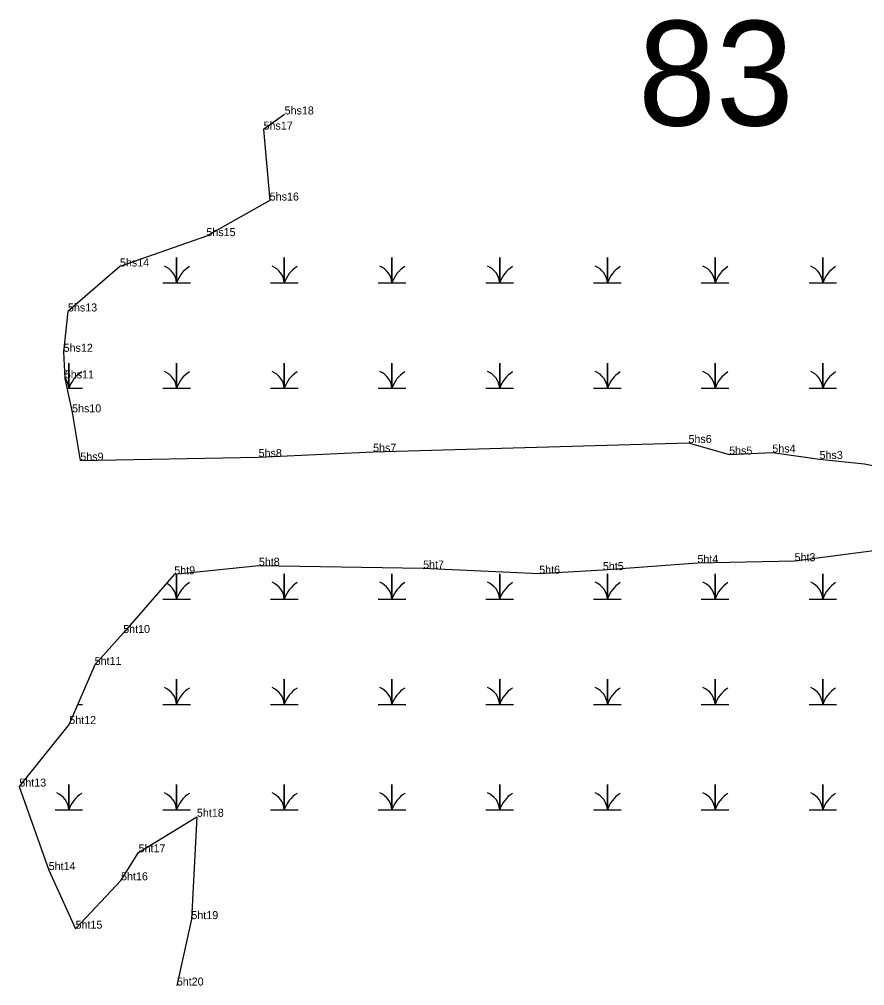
# Model space of a CAD drawing. Extents: x 2072529 to 2268796, y 436423 to 470406.
# Drawn here: x 2128647 to 2129175, y 446569 to 447172 of the extents above; entities that cross this region are included whole.
import ezdxf

# ---------------------------------------------------------------- set-up
doc = ezdxf.new("R2010")
doc.units = 0
for name, color, linetype in [('Default', 7, 'Continuous'), ('Exist Environmental Wetland Boundary Cogo Comment', 7, 'Continuous'), ('Exist Environmental Wetland Boundary Cogo Point CELL', 7, 'Continuous'), ('Old_Level_20', 7, 'Continuous')]:
    doc.layers.add(name, color=color, linetype=linetype)

msp = doc.modelspace()

# ---------------------------------------------------------------- linework, layer by layer
at = {"layer": 'Exist Environmental Wetland Boundary Cogo Point CELL'}
for points in [[(2128736.88, 447007.45), (2128745.48, 447007.45), (2128745.48, 447023.23), (2128745.48, 447007.45), (2128754.08, 447007.45)], [(2128804.13, 447007.45), (2128812.73, 447007.45), (2128812.73, 447023.23), (2128812.73, 447007.45), (2128821.33, 447007.45)], [(2128871.38, 447007.45), (2128879.98, 447007.45), (2128879.98, 447023.23), (2128879.98, 447007.45), (2128888.58, 447007.45)], [(2128938.63, 447007.45), (2128947.23, 447007.45), (2128947.23, 447023.23), (2128947.23, 447007.45), (2128955.83, 447007.45)], [(2129005.88, 447007.45), (2129014.48, 447007.45), (2129014.48, 447023.23), (2129014.48, 447007.45), (2129023.08, 447007.45)], [(2129073.13, 447007.45), (2129081.73, 447007.45), (2129081.73, 447023.23), (2129081.73, 447007.45), (2129090.33, 447007.45)], [(2129140.38, 447007.45), (2129148.98, 447007.45), (2129148.98, 447023.23), (2129148.98, 447007.45), (2129157.58, 447007.45)], [(2128677, 446941.65), (2128678.23, 446941.65), (2128678.23, 446957.43), (2128678.23, 446941.65), (2128686.83, 446941.65)], [(2128736.88, 446941.65), (2128745.48, 446941.65), (2128745.48, 446957.43), (2128745.48, 446941.65), (2128754.08, 446941.65)], [(2128804.13, 446941.65), (2128812.73, 446941.65), (2128812.73, 446957.43), (2128812.73, 446941.65), (2128821.33, 446941.65)], [(2128871.38, 446941.65), (2128879.98, 446941.65), (2128879.98, 446957.43), (2128879.98, 446941.65), (2128888.58, 446941.65)], [(2128938.63, 446941.65), (2128947.23, 446941.65), (2128947.23, 446957.43), (2128947.23, 446941.65), (2128955.83, 446941.65)], [(2129005.88, 446941.65), (2129014.48, 446941.65), (2129014.48, 446957.43), (2129014.48, 446941.65), (2129023.08, 446941.65)], [(2129073.13, 446941.65), (2129081.73, 446941.65), (2129081.73, 446957.43), (2129081.73, 446941.65), (2129090.33, 446941.65)], [(2129140.38, 446941.65), (2129148.98, 446941.65), (2129148.98, 446957.43), (2129148.98, 446941.65), (2129157.58, 446941.65)], [(2128736.88, 446810.05), (2128745.48, 446810.05), (2128745.48, 446825.59)], [(2128745.48, 446825.59), (2128745.48, 446810.05), (2128754.08, 446810.05)], [(2128804.13, 446810.05), (2128812.73, 446810.05), (2128812.73, 446825.83), (2128812.73, 446810.05), (2128821.33, 446810.05)], [(2128871.38, 446810.05), (2128879.98, 446810.05), (2128879.98, 446825.83), (2128879.98, 446810.05), (2128888.58, 446810.05)], [(2128938.63, 446810.05), (2128947.23, 446810.05), (2128947.23, 446825.83), (2128947.23, 446810.05), (2128955.83, 446810.05)], [(2129005.88, 446810.05), (2129014.48, 446810.05), (2129014.48, 446825.83), (2129014.48, 446810.05), (2129023.08, 446810.05)], [(2129073.13, 446810.05), (2129081.73, 446810.05), (2129081.73, 446825.83), (2129081.73, 446810.05), (2129090.33, 446810.05)], [(2129140.38, 446810.05), (2129148.98, 446810.05), (2129148.98, 446825.83), (2129148.98, 446810.05), (2129157.58, 446810.05)], [(2128736.88, 446744.25), (2128745.48, 446744.25), (2128745.48, 446760.03), (2128745.48, 446744.25), (2128754.08, 446744.25)], [(2128804.13, 446744.25), (2128812.73, 446744.25), (2128812.73, 446760.03), (2128812.73, 446744.25), (2128821.33, 446744.25)], [(2128871.38, 446744.25), (2128879.98, 446744.25), (2128879.98, 446760.03), (2128879.98, 446744.25), (2128888.58, 446744.25)], [(2128938.63, 446744.25), (2128947.23, 446744.25), (2128947.23, 446760.03), (2128947.23, 446744.25), (2128955.83, 446744.25)], [(2129005.88, 446744.25), (2129014.48, 446744.25), (2129014.48, 446760.03), (2129014.48, 446744.25), (2129023.08, 446744.25)], [(2129073.13, 446744.25), (2129081.73, 446744.25), (2129081.73, 446760.03), (2129081.73, 446744.25), (2129090.33, 446744.25)], [(2129140.38, 446744.25), (2129148.98, 446744.25), (2129148.98, 446760.03), (2129148.98, 446744.25), (2129157.58, 446744.25)], [(2128683.77, 446744.25), (2128686.83, 446744.25)], [(2128669.63, 446678.45), (2128678.23, 446678.45), (2128678.23, 446694.23), (2128678.23, 446678.45), (2128686.83, 446678.45)], [(2128736.88, 446678.45), (2128745.48, 446678.45), (2128745.48, 446694.23), (2128745.48, 446678.45), (2128754.08, 446678.45)], [(2128804.13, 446678.45), (2128812.73, 446678.45), (2128812.73, 446694.23), (2128812.73, 446678.45), (2128821.33, 446678.45)], [(2128871.38, 446678.45), (2128879.98, 446678.45), (2128879.98, 446694.23), (2128879.98, 446678.45), (2128888.58, 446678.45)], [(2128938.63, 446678.45), (2128947.23, 446678.45), (2128947.23, 446694.23), (2128947.23, 446678.45), (2128955.83, 446678.45)], [(2129005.88, 446678.45), (2129014.48, 446678.45), (2129014.48, 446694.23), (2129014.48, 446678.45), (2129023.08, 446678.45)], [(2129073.13, 446678.45), (2129081.73, 446678.45), (2129081.73, 446694.23), (2129081.73, 446678.45), (2129090.33, 446678.45)], [(2129140.38, 446678.45), (2129148.98, 446678.45), (2129148.98, 446694.23), (2129148.98, 446678.45), (2129157.58, 446678.45)]]:
    msp.add_lwpolyline(points, dxfattribs=at)
for centre, radius, start, end in [((2128733.21, 447006.56), 12.3, 4.14034, 67.53497), ((2128763.72, 447001.39), 19.22, 122.12745, 161.62219), ((2128800.46, 447006.56), 12.3, 4.14034, 67.53497), ((2128830.97, 447001.39), 19.22, 122.12745, 161.62219), ((2128867.71, 447006.56), 12.3, 4.14034, 67.53497), ((2128898.22, 447001.39), 19.22, 122.12745, 161.62219), ((2128934.96, 447006.56), 12.3, 4.14034, 67.53497), ((2128965.47, 447001.39), 19.22, 122.12745, 161.62219), ((2129002.21, 447006.56), 12.3, 4.14034, 67.53497), ((2129032.72, 447001.39), 19.22, 122.12745, 161.62219), ((2129069.46, 447006.56), 12.3, 4.14034, 67.53497), ((2129099.97, 447001.39), 19.22, 122.12745, 161.62219), ((2129136.71, 447006.56), 12.3, 4.14034, 67.53497), ((2129167.22, 447001.39), 19.22, 122.12745, 161.62219), ((2128696.47, 446935.59), 19.22, 122.12745, 161.62219), ((2128733.21, 446940.76), 12.3, 4.14034, 67.53497), ((2128763.72, 446935.59), 19.22, 122.12745, 161.62219), ((2128800.46, 446940.76), 12.3, 4.14034, 67.53497), ((2128830.97, 446935.59), 19.22, 122.12745, 161.62219), ((2128867.71, 446940.76), 12.3, 4.14034, 67.53497), ((2128898.22, 446935.59), 19.22, 122.12745, 161.62219), ((2128934.96, 446940.76), 12.3, 4.14034, 67.53497), ((2128965.47, 446935.59), 19.22, 122.12745, 161.62219), ((2129002.21, 446940.76), 12.3, 4.14034, 67.53497), ((2129032.72, 446935.59), 19.22, 122.12745, 161.62219), ((2129069.46, 446940.76), 12.3, 4.14034, 67.53497), ((2129099.97, 446935.59), 19.22, 122.12745, 161.62219), ((2129136.71, 446940.76), 12.3, 4.14034, 67.53497), ((2129167.22, 446935.59), 19.22, 122.12745, 161.62219), ((2128665.96, 446940.76), 12.3, 4.14034, 37.97065), ((2128733.21, 446809.16), 12.3, 4.14034, 60.87559), ((2128763.72, 446803.99), 19.22, 122.12745, 161.62219), ((2128800.46, 446809.16), 12.3, 4.14034, 67.53497), ((2128830.97, 446803.99), 19.22, 122.12745, 161.62219), ((2128867.71, 446809.16), 12.3, 4.14034, 67.53497), ((2128898.22, 446803.99), 19.22, 122.12745, 161.62219), ((2128934.96, 446809.16), 12.3, 4.14034, 67.53497), ((2128965.47, 446803.99), 19.22, 122.12745, 161.62219), ((2129002.21, 446809.16), 12.3, 4.14034, 67.53497), ((2129032.72, 446803.99), 19.22, 122.12745, 161.62219), ((2129069.46, 446809.16), 12.3, 4.14034, 67.53497), ((2129099.97, 446803.99), 19.22, 122.12745, 161.62219), ((2129136.71, 446809.16), 12.3, 4.14034, 67.53497), ((2129167.22, 446803.99), 19.22, 122.12745, 161.62219), ((2128733.21, 446743.36), 12.3, 4.14034, 67.53497), ((2128763.72, 446738.19), 19.22, 122.12745, 161.62219), ((2128800.46, 446743.36), 12.3, 4.14034, 67.53497), ((2128830.97, 446738.19), 19.22, 122.12745, 161.62219), ((2128867.71, 446743.36), 12.3, 4.14034, 67.53497), ((2128898.22, 446738.19), 19.22, 122.12745, 161.62219), ((2128934.96, 446743.36), 12.3, 4.14034, 67.53497), ((2128965.47, 446738.19), 19.22, 122.12745, 161.62219), ((2129002.21, 446743.36), 12.3, 4.14034, 67.53497), ((2129032.72, 446738.19), 19.22, 122.12745, 161.62219), ((2129069.46, 446743.36), 12.3, 4.14034, 67.53497), ((2129099.97, 446738.19), 19.22, 122.12745, 161.62219), ((2129136.71, 446743.36), 12.3, 4.14034, 67.53497), ((2129167.22, 446738.19), 19.22, 122.12745, 161.62219), ((2128665.96, 446677.56), 12.3, 4.14034, 67.53497), ((2128696.47, 446672.39), 19.22, 122.12745, 161.62219), ((2128733.21, 446677.56), 12.3, 4.14034, 67.53497), ((2128763.72, 446672.39), 19.22, 122.12745, 161.62219), ((2128800.46, 446677.56), 12.3, 4.14034, 67.53497), ((2128830.97, 446672.39), 19.22, 122.12745, 161.62219), ((2128867.71, 446677.56), 12.3, 4.14034, 67.53497), ((2128898.22, 446672.39), 19.22, 122.12745, 161.62219), ((2128934.96, 446677.56), 12.3, 4.14034, 67.53497), ((2128965.47, 446672.39), 19.22, 122.12745, 161.62219), ((2129002.21, 446677.56), 12.3, 4.14034, 67.53497), ((2129032.72, 446672.39), 19.22, 122.12745, 161.62219), ((2129069.46, 446677.56), 12.3, 4.14034, 67.53497), ((2129099.97, 446672.39), 19.22, 122.12745, 161.62219), ((2129136.71, 446677.56), 12.3, 4.14034, 67.53497), ((2129167.22, 446672.39), 19.22, 122.12745, 161.62219)]:
    msp.add_arc(centre, radius, start, end, dxfattribs=at)
at = {"layer": 'Old_Level_20'}
for p, q in [((2128812.94, 447112.63), (2128812.94, 447112.63)), ((2128799.79, 447103.19), (2128799.79, 447103.19)), ((2128803.63, 447058.88), (2128803.63, 447058.88)), ((2128764.08, 447036.66), (2128764.08, 447036.66)), ((2128710.11, 447017.7), (2128710.11, 447017.7)), ((2128677.65, 446989.62), (2128677.65, 446989.62)), ((2128674.94, 446964.41), (2128674.94, 446964.41)), ((2128675.68, 446947.81), (2128675.68, 446947.81)), ((2128680.21, 446926.61), (2128680.21, 446926.61)), ((2128868.17, 446902.03), (2128868.17, 446902.03)), ((2129065.12, 446907.49), (2129065.12, 446907.49)), ((2128685.36, 446896.48), (2128685.36, 446896.48)), ((2128796.7, 446898.71), (2128796.7, 446898.71)), ((2129090.49, 446900.26), (2129090.49, 446900.26)), ((2129117.47, 446901.52), (2129117.47, 446901.52)), ((2129146.95, 446897.48), (2129146.95, 446897.48)), ((2129174.99, 446894.38), (2129174.99, 446894.38)), ((2128796.85, 446830.79), (2128796.85, 446830.79)), ((2129070.71, 446832.53), (2129070.71, 446832.53)), ((2129131.38, 446833.65), (2129131.38, 446833.65)), ((2128744.02, 446825.45), (2128744.02, 446825.45)), ((2128899.42, 446829.09), (2128899.42, 446829.09)), ((2128971.9, 446825.85), (2128971.9, 446825.85)), ((2129011.64, 446828.09), (2129011.64, 446828.09)), ((2128712.14, 446788.81), (2128712.14, 446788.81)), ((2128694.33, 446768.88), (2128694.33, 446768.88)), ((2128678.5, 446731.96), (2128678.5, 446731.96)), ((2128647.28, 446692.91), (2128647.28, 446692.91)), ((2128758.18, 446674.04), (2128758.18, 446674.04)), ((2128721.77, 446651.85), (2128721.77, 446651.85)), ((2128665.62, 446640.75), (2128665.62, 446640.75)), ((2128710.82, 446634.39), (2128710.82, 446634.39)), ((2128754.74, 446610.14), (2128754.74, 446610.14)), ((2128682.39, 446604.17), (2128682.39, 446604.17)), ((2128745.62, 446568.66), (2128745.62, 446568.66))]:
    msp.add_line(p, q, dxfattribs=at)
for points in [[(2128812.94, 447112.63), (2128799.79, 447103.19), (2128803.63, 447058.88), (2128764.08, 447036.66), (2128710.11, 447017.7), (2128677.65, 446989.62), (2128674.94, 446964.41), (2128675.68, 446947.81), (2128680.21, 446926.61), (2128685.36, 446896.48), (2128796.7, 446898.71), (2128868.17, 446902.03), (2129065.12, 446907.49), (2129090.49, 446900.26), (2129117.47, 446901.52), (2129146.95, 446897.48), (2129174.99, 446894.38), (2129193.56, 446890.7), (2129208.67, 446853.77)], [(2129208.67, 446853.77), (2129188.76, 446841.08), (2129131.38, 446833.65), (2129070.71, 446832.53), (2129011.64, 446828.09), (2128971.9, 446825.85), (2128899.42, 446829.09), (2128796.85, 446830.79), (2128744.02, 446825.45), (2128712.14, 446788.81), (2128694.33, 446768.88), (2128678.5, 446731.96), (2128647.28, 446692.91), (2128665.62, 446640.75), (2128682.39, 446604.17), (2128710.82, 446634.39), (2128721.77, 446651.85), (2128758.18, 446674.04), (2128754.74, 446610.14), (2128745.62, 446568.66)]]:
    msp.add_lwpolyline(points, dxfattribs=at)

# ---------------------------------------------------------------- texts
at = {"layer": 'Default'}
msp.add_text('83', height=65.34, dxfattribs=at).set_placement((2129033.63, 447105.73))
at = {"layer": 'Exist Environmental Wetland Boundary Cogo Comment'}
for s, p in [('5hs18', (2128812.94, 447112.63)), ('5hs17', (2128799.79, 447103.19)), ('5hs16', (2128803.63, 447058.88)), ('5hs15', (2128764.08, 447036.66)), ('5hs14', (2128710.11, 447017.7)), ('5hs13', (2128677.65, 446989.62)), ('5hs12', (2128674.94, 446964.41)), ('5hs11', (2128675.68, 446947.81)), ('5hs10', (2128680.21, 446926.61)), ('5hs6', (2129065.12, 446907.49)), ('5hs8', (2128796.7, 446898.71)), ('5hs7', (2128868.17, 446902.03)), ('5hs5', (2129090.49, 446900.26)), ('5hs4', (2129117.47, 446901.52)), ('5hs3', (2129146.95, 446897.48)), ('5hs9', (2128685.36, 446896.48)), ('5ht8', (2128796.85, 446830.79)), ('5ht4', (2129070.71, 446832.53)), ('5ht3', (2129131.38, 446833.65)), ('5ht9', (2128744.02, 446825.45)), ('5ht7', (2128899.42, 446829.09)), ('5ht6', (2128971.9, 446825.85)), ('5ht5', (2129011.64, 446828.09)), ('5ht10', (2128712.14, 446788.81)), ('5ht11', (2128694.33, 446768.88)), ('5ht12', (2128678.5, 446731.96)), ('5ht13', (2128647.28, 446692.91)), ('5ht18', (2128758.18, 446674.04)), ('5ht17', (2128721.77, 446651.85)), ('5ht14', (2128665.62, 446640.75)), ('5ht16', (2128710.82, 446634.39)), ('5ht19', (2128754.74, 446610.14)), ('5ht15', (2128682.39, 446604.17)), ('5ht20', (2128745.62, 446568.66))]:
    msp.add_text(s, height=5, dxfattribs=at).set_placement(p)

doc.saveas('drawing.dxf')
